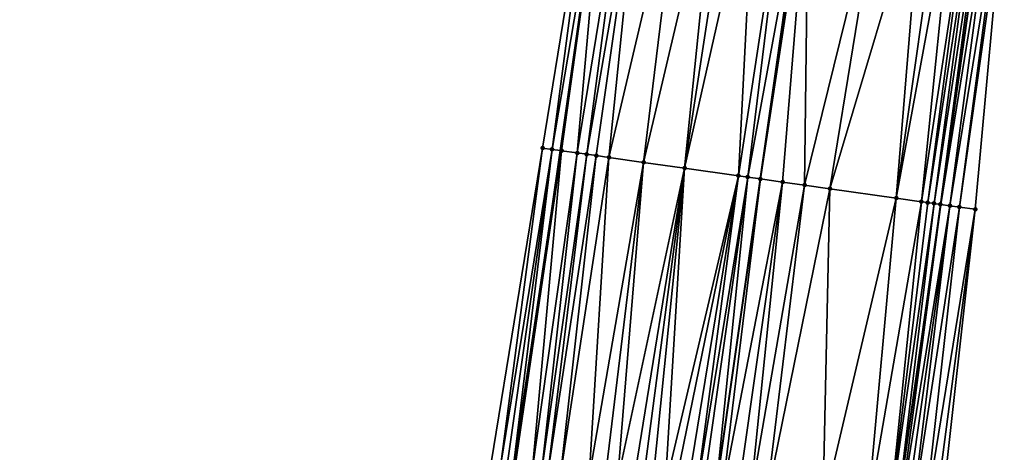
# Model space of a CAD drawing. Header units: feet. Extents: x 2004186 to 2014793, y 836912 to 864902.
# Tile 903 of 974: x 2004211 to 2004273, y 861763 to 861790. Entities that reach past the tile are written whole.
import ezdxf

# ---------------------------------------------------------------- set-up
doc = ezdxf.new("R2010")
doc.units = ezdxf.units.FT
doc.header["$LTSCALE"] = 100
doc.header["$MEASUREMENT"] = 0
for name, color, linetype, lineweight in [('EP_Travel Lane', 5, 'Continuous', 40), ('GPL_Skip Line', 2, 'Continuous', 40), ('Road Shots', 4, 'Continuous', 200), ('Road X-Section', 30, 'Continuous', 13)]:
    doc.layers.add(name, color=color, linetype=linetype, lineweight=lineweight)
doc.layers.add('I-77 SB_MM21-27-Surface-Border', color=7, linetype='Continuous')
doc.layers.add('I-77 SB_MM21-27-Surface-TIN', color=7, linetype='Continuous')

msp = doc.modelspace()

# ---------------------------------------------------------------- linework, layer by layer
at = {"layer": 'EP_Travel Lane'}
for points in [[(2004212.544174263, 861502.873423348, 470.2992342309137), (2004214.489620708, 861522.7748377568, 470.6858175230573), (2004216.435079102, 861542.676374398, 471.0663750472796), (2004218.380463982, 861562.5771590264, 471.4839420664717), (2004220.325887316, 861582.4783370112, 471.8821549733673), (2004222.567689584, 861602.5243743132, 472.2747324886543), (2004224.793888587, 861622.3959875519, 472.6789331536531), (2004227.020107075, 861642.2677747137, 473.0741233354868), (2004229.246394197, 861662.14017452, 473.4375800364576), (2004231.740980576, 861682.1790557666, 473.8291582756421), (2004234.233509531, 861702.0191539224, 474.2284171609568), (2004236.725954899, 861721.8585867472, 474.6600591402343), (2004239.218455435, 861741.6984586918, 475.0703210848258), (2004242.03659576, 861761.6809461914, 475.4789857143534), (2004244.871533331, 861781.4747629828, 475.8894471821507), (2004247.706480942, 861801.2686498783, 476.2963339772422)], [(2004236.56754917, 861500.5505137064, 469.3571244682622), (2004238.482328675, 861520.4542463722, 469.776434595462), (2004240.397134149, 861540.3582489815, 470.1824757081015), (2004242.311902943, 861560.2618703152, 470.6072651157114), (2004244.226708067, 861580.1658692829, 471.0134773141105), (2004246.430381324, 861599.8806447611, 471.3945759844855), (2004248.655593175, 861619.7524403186, 471.7950859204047), (2004250.880840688, 861639.6245543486, 472.1790967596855), (2004253.106084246, 861659.4966330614, 472.5649318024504), (2004255.598611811, 861679.1552493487, 472.9433469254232), (2004258.127927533, 861698.9900976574, 473.3693686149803), (2004260.657264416, 861718.8251119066, 473.7873135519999), (2004263.18652827, 861738.6595534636, 474.233146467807), (2004265.929918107, 861758.2976924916, 474.6420854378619), (2004268.724748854, 861778.0972558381, 475.0505787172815), (2004271.519651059, 861797.8973254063, 475.4332667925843)]]:
    msp.add_polyline3d(points, dxfattribs=at)
at = {"layer": 'GPL_Skip Line'}
msp.add_polyline3d([(2004225.093366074, 861501.6595996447, 469.8263800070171), (2004227.033729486, 861521.5610936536, 470.233231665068), (2004228.97405485, 861541.4621974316, 470.6592828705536), (2004230.914420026, 861561.3637095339, 471.0652443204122), (2004232.854807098, 861581.2654462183, 471.460156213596), (2004235.067180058, 861601.1386514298, 471.8604559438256), (2004237.283219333, 861621.0116460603, 472.2519453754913), (2004239.499281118, 861640.8848425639, 472.6329768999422), (2004241.715335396, 861660.7579717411, 473.0174962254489), (2004244.224484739, 861680.5961824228, 473.397603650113), (2004246.753837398, 861700.4313203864, 473.8095277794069), (2004249.283145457, 861720.2661085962, 474.2384806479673), (2004251.81245754, 861740.1009283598, 474.6658972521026), (2004254.596326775, 861759.9019133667, 475.0688618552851), (2004257.413331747, 861779.6982629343, 475.4802737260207), (2004260.230374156, 861799.4948755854, 475.8782724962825)], dxfattribs=at)
at = {"layer": 'I-77 SB_MM21-27-Surface-Border', "color": 3, "linetype": 'ByBlock', "lineweight": -2}
for points in [[(2004210.95935604, 861503.0270322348, 470.3435030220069), (2004213.098814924, 861522.9095220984, 470.7305084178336), (2004215.636447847, 861542.7538303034, 471.0863253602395), (2004217.178667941, 861562.6938210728, 471.5088526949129), (2004218.322746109, 861582.6723228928, 471.9463492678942), (2004219.959737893, 861602.8135498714, 472.3585131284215), (2004221.976988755, 861622.7085263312, 472.7594692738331), (2004223.994210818, 861642.6032445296, 473.1738044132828), (2004226.210286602, 861662.4765665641, 473.5483366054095), (2004228.748391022, 861682.5584888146, 473.9335185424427), (2004231.277773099, 861702.3938574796, 474.3342172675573), (2004234.203906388, 861722.1783482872, 474.7485484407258), (2004236.931671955, 861741.9883398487, 475.1530451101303), (2004240.53668502, 861761.8935343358, 475.5213609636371), (2004243.74974978, 861781.6338770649, 475.9151746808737), (2004246.962803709, 861801.3741436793, 476.3128690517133)], [(2004272.706248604, 861797.7305978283, 475.3271096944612), (2004270.87945956, 861777.7946982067, 474.8478907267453), (2004268.656578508, 861757.914578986, 474.3978146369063), (2004266.297087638, 861738.2690663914, 473.9376599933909), (2004263.569318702, 861718.4590484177, 473.534443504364), (2004261.23843832, 861698.599229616, 473.0924308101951), (2004258.709119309, 861678.7643555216, 472.6676659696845), (2004256.226923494, 861659.1536028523, 472.3103790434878), (2004254.010886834, 861639.2806316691, 471.9176784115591), (2004251.794888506, 861619.4080042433, 471.507162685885), (2004249.38004766, 861599.5568734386, 471.1312532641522), (2004246.790074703, 861579.9206387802, 470.7847240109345), (2004244.650595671, 861560.0379422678, 470.4078954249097), (2004242.113018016, 861540.1942009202, 470.0241855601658), (2004240.172631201, 861520.2924668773, 469.6291374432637), (2004238.829561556, 861500.3340358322, 469.1590242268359)]]:
    msp.add_polyline3d(points, dxfattribs=at)
at = {"layer": 'I-77 SB_MM21-27-Surface-TIN', "color": 128, "linetype": 'ByBlock', "lineweight": -2}
for points in [[(2004246.962803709, 861801.3741436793, 476.3128690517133), (2004243.74974978, 861781.6338770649, 475.9151746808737), (2004244.343813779, 861781.5496863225, 475.8979793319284)], [(2004246.962803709, 861801.3741436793, 476.3128690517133), (2004244.343813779, 861781.5496863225, 475.8979793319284), (2004247.706480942, 861801.2686498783, 476.2963339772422)], [(2004244.343813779, 861781.5496863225, 475.8979793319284), (2004244.871533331, 861781.4747629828, 475.8894471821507), (2004247.706480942, 861801.2686498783, 476.2963339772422)], [(2004244.937856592, 861781.4653466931, 475.8883748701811), (2004247.706480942, 861801.2686498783, 476.2963339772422), (2004244.871533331, 861781.4747629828, 475.8894471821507)], [(2004245.927922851, 861781.3247448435, 475.8741926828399), (2004247.706480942, 861801.2686498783, 476.2963339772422), (2004244.937856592, 861781.4653466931, 475.8883748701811)], [(2004249.140997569, 861801.0651575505, 476.2644386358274), (2004247.706480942, 861801.2686498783, 476.2963339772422), (2004245.927922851, 861781.3247448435, 475.8741926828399)], [(2004249.140997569, 861801.0651575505, 476.2644386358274), (2004245.927922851, 861781.3247448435, 475.8741926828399), (2004246.521977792, 861781.2404904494, 475.8602425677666)], [(2004249.933081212, 861800.952891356, 476.2421167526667), (2004249.140997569, 861801.0651575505, 476.2644386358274), (2004246.521977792, 861781.2404904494, 475.8602425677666)], [(2004249.933081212, 861800.952891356, 476.2421167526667), (2004246.521977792, 861781.2404904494, 475.8602425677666), (2004247.116052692, 861781.1563763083, 475.8391417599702)], [(2004249.933081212, 861800.952891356, 476.2421167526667), (2004247.116052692, 861781.1563763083, 475.8391417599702), (2004247.908155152, 861781.0442423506, 475.8100778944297)], [(2004252.507413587, 861800.588451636, 476.1478813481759), (2004249.933081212, 861800.952891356, 476.2421167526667), (2004247.908155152, 861781.0442423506, 475.8100778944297)], [(2004252.507413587, 861800.588451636, 476.1478813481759), (2004247.908155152, 861781.0442423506, 475.8100778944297), (2004250.086413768, 861780.735711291, 475.7384461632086)], [(2004254.68570226, 861800.2801318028, 476.0654804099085), (2004252.507413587, 861800.588451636, 476.1478813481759), (2004250.086413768, 861780.735711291, 475.7384461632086)], [(2004254.68570226, 861800.2801318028, 476.0654804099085), (2004250.086413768, 861780.735711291, 475.7384461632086), (2004252.66073819, 861780.3712156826, 475.6470601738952)], [(2004255.675821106, 861800.1398994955, 476.0324574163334), (2004254.68570226, 861800.2801318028, 476.0654804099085), (2004252.66073819, 861780.3712156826, 475.6470601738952)], [(2004257.062010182, 861799.9437337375, 475.978094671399), (2004255.675821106, 861800.1398994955, 476.0324574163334), (2004252.66073819, 861780.3712156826, 475.6470601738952)], [(2004257.062010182, 861799.9437337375, 475.978094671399), (2004252.66073819, 861780.3712156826, 475.6470601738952), (2004256.027186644, 861779.8947377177, 475.5188810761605)], [(2004259.042250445, 861799.663287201, 475.9111270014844), (2004257.062010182, 861799.9437337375, 475.978094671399), (2004256.027186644, 861779.8947377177, 475.5188810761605)], [(2004259.042250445, 861799.663287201, 475.9111270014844), (2004256.027186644, 861779.8947377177, 475.5188810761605), (2004256.621255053, 861779.8105779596, 475.5001060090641)], [(2004259.042250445, 861799.663287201, 475.9111270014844), (2004256.621255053, 861779.8105779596, 475.5001060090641), (2004260.230374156, 861799.4948755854, 475.8782724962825)], [(2004256.621255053, 861779.8105779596, 475.5001060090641), (2004257.413331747, 861779.6982629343, 475.4802737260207), (2004260.230374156, 861799.4948755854, 475.8782724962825)], [(2004260.428394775, 861799.4668069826, 475.8727967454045), (2004260.230374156, 861799.4948755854, 475.8782724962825), (2004257.413331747, 861779.6982629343, 475.4802737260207)], [(2004260.428394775, 861799.4668069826, 475.8727967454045), (2004257.413331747, 861779.6982629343, 475.4802737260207), (2004258.799511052, 861779.5020285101, 475.4294118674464)], [(2004260.428394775, 861799.4668069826, 475.8727967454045), (2004258.799511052, 861779.5020285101, 475.4294118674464), (2004260.185678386, 861779.3057099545, 475.3828393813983)], [(2004264.982963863, 861798.8218957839, 475.7128653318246), (2004260.428394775, 861799.4668069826, 475.8727967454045), (2004260.185678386, 861779.3057099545, 475.3828393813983)], [(2004264.982963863, 861798.8218957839, 475.7128653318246), (2004260.185678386, 861779.3057099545, 475.3828393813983), (2004261.769879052, 861779.0814121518, 475.3262354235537)], [(2004267.557312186, 861798.4575681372, 475.6129159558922), (2004264.982963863, 861798.8218957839, 475.7128653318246), (2004261.769879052, 861779.0814121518, 475.3262354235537)], [(2004267.557312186, 861798.4575681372, 475.6129159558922), (2004261.769879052, 861779.0814121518, 475.3262354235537), (2004265.928392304, 861778.4925355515, 475.1824868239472)], [(2004268.745465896, 861798.2893673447, 475.5693128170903), (2004267.557312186, 861798.4575681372, 475.6129159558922), (2004265.928392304, 861778.4925355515, 475.1824868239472)], [(2004269.537568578, 861798.1772349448, 475.5401695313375), (2004268.745465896, 861798.2893673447, 475.5693128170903), (2004265.928392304, 861778.4925355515, 475.1824868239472)], [(2004269.537568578, 861798.1772349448, 475.5401695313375), (2004265.928392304, 861778.4925355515, 475.1824868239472), (2004267.512607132, 861778.2683372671, 475.1208090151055)], [(2004270.527720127, 861798.0372324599, 475.4954292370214), (2004269.537568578, 861798.1772349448, 475.5401695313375), (2004267.512607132, 861778.2683372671, 475.1208090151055)], [(2004270.527720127, 861798.0372324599, 475.4954292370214), (2004267.512607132, 861778.2683372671, 475.1208090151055), (2004267.908665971, 861778.2123237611, 475.1035508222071)], [(2004270.923788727, 861797.9812875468, 475.4746738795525), (2004270.527720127, 861798.0372324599, 475.4954292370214), (2004267.908665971, 861778.2123237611, 475.1035508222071)], [(2004270.923788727, 861797.9812875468, 475.4746738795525), (2004267.908665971, 861778.2123237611, 475.1035508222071), (2004268.304738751, 861778.1564082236, 475.081297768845)], [(2004271.319870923, 861797.9254381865, 475.4490468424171), (2004270.923788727, 861797.9812875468, 475.4746738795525), (2004268.304738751, 861778.1564082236, 475.081297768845)], [(2004271.319870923, 861797.9254381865, 475.4490468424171), (2004268.304738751, 861778.1564082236, 475.081297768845), (2004268.700829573, 861778.1006194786, 475.0525803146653)], [(2004271.319870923, 861797.9254381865, 475.4490468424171), (2004268.700829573, 861778.1006194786, 475.0525803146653), (2004271.519651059, 861797.8973254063, 475.4332667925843)], [(2004268.700829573, 861778.1006194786, 475.0525803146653), (2004268.724748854, 861778.0972558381, 475.0505787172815), (2004271.519651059, 861797.8973254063, 475.4332667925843)], [(2004271.914017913, 861797.8418306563, 475.4021169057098), (2004271.519651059, 861797.8973254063, 475.4332667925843), (2004268.724748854, 861778.0972558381, 475.0505787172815)], [(2004271.914017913, 861797.8418306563, 475.4021169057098), (2004268.724748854, 861778.0972558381, 475.0505787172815), (2004269.29498435, 861778.0170666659, 475.0028606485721)], [(2004272.50818826, 861797.7583872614, 475.3468186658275), (2004271.914017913, 861797.8418306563, 475.4021169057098), (2004269.29498435, 861778.0170666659, 475.0028606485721)], [(2004272.50818826, 861797.7583872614, 475.3468186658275), (2004269.29498435, 861778.0170666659, 475.0028606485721), (2004269.8891584, 861777.933649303, 474.9462351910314)], [(2004272.50818826, 861797.7583872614, 475.3468186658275), (2004269.8891584, 861777.933649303, 474.9462351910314), (2004272.706248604, 861797.7305978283, 475.3271096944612)], [(2004272.706248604, 861797.7305978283, 475.3271096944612), (2004269.8891584, 861777.933649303, 474.9462351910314), (2004270.87945956, 861777.7946982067, 474.8478907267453)], [(2004243.74974978, 861781.6338770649, 475.9151746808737), (2004240.53668502, 861761.8935343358, 475.5213609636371), (2004241.130752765, 861761.8093699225, 475.5028232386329)], [(2004244.343813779, 861781.5496863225, 475.8979793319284), (2004243.74974978, 861781.6338770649, 475.9151746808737), (2004241.130752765, 861761.8093699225, 475.5028232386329)], [(2004244.343813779, 861781.5496863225, 475.8979793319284), (2004241.130752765, 861761.8093699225, 475.5028232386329), (2004241.526799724, 861761.7532729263, 475.489821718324)], [(2004244.343813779, 861781.5496863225, 475.8979793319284), (2004241.526799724, 861761.7532729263, 475.489821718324), (2004241.922836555, 861761.6971047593, 475.480448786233)], [(2004244.343813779, 861781.5496863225, 475.8979793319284), (2004241.922836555, 861761.6971047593, 475.480448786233), (2004244.871533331, 861781.4747629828, 475.8894471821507)], [(2004241.922836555, 861761.6971047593, 475.480448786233), (2004242.03659576, 861761.6809461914, 475.4789857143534), (2004244.871533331, 861781.4747629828, 475.8894471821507)], [(2004244.937856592, 861781.4653466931, 475.8883748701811), (2004244.871533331, 861781.4747629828, 475.8894471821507), (2004242.03659576, 861761.6809461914, 475.4789857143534)], [(2004244.937856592, 861781.4653466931, 475.8883748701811), (2004242.03659576, 861761.6809461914, 475.4789857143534), (2004243.110911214, 861761.528348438, 475.4651688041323)], [(2004245.927922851, 861781.3247448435, 475.8741926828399), (2004244.937856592, 861781.4653466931, 475.8883748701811), (2004243.110911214, 861761.528348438, 475.4651688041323)], [(2004245.927922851, 861781.3247448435, 475.8741926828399), (2004243.110911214, 861761.528348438, 475.4651688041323), (2004243.704963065, 861761.4440723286, 475.4523258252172)], [(2004246.521977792, 861781.2404904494, 475.8602425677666), (2004245.927922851, 861781.3247448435, 475.8741926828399), (2004243.704963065, 861761.4440723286, 475.4523258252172)], [(2004246.521977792, 861781.2404904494, 475.8602425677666), (2004243.704963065, 861761.4440723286, 475.4523258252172), (2004244.101010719, 861761.3879802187, 475.4390751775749)], [(2004247.116052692, 861781.1563763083, 475.8391417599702), (2004246.521977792, 861781.2404904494, 475.8602425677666), (2004244.101010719, 861761.3879802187, 475.4390751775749)], [(2004247.116052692, 861781.1563763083, 475.8391417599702), (2004244.101010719, 861761.3879802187, 475.4390751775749), (2004244.893123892, 861761.2759215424, 475.4061731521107)], [(2004247.908155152, 861781.0442423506, 475.8100778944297), (2004247.116052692, 861781.1563763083, 475.8391417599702), (2004244.893123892, 861761.2759215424, 475.4061731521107)], [(2004247.908155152, 861781.0442423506, 475.8100778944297), (2004244.893123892, 861761.2759215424, 475.4061731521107), (2004246.675335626, 861761.023488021, 475.3475153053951)], [(2004250.086413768, 861780.735711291, 475.7384461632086), (2004247.908155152, 861781.0442423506, 475.8100778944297), (2004246.675335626, 861761.023488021, 475.3475153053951)], [(2004250.086413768, 861780.735711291, 475.7384461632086), (2004246.675335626, 861761.023488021, 475.3475153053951), (2004247.665464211, 861760.883324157, 475.3110027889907)], [(2004250.086413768, 861780.735711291, 475.7384461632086), (2004247.665464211, 861760.883324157, 475.3110027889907), (2004248.457554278, 861760.7711031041, 475.2863793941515)], [(2004252.66073819, 861780.3712156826, 475.6470601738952), (2004250.086413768, 861780.735711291, 475.7384461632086), (2004248.457554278, 861760.7711031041, 475.2863793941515)], [(2004252.66073819, 861780.3712156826, 475.6470601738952), (2004248.457554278, 861760.7711031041, 475.2863793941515), (2004249.447692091, 861760.6310040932, 475.246560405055)], [(2004252.66073819, 861780.3712156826, 475.6470601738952), (2004249.447692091, 861760.6310040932, 475.246560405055), (2004250.04176672, 861760.5468880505, 475.2255565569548)], [(2004252.66073819, 861780.3712156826, 475.6470601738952), (2004250.04176672, 861760.5468880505, 475.2255565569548), (2004250.635854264, 861760.4628627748, 475.1999250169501)], [(2004252.66073819, 861780.3712156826, 475.6470601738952), (2004250.635854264, 861760.4628627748, 475.1999250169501), (2004251.427953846, 861760.3507085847, 475.171892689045)], [(2004256.027186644, 861779.8947377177, 475.5188810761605), (2004252.66073819, 861780.3712156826, 475.6470601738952), (2004251.427953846, 861760.3507085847, 475.171892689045)], [(2004256.027186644, 861779.8947377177, 475.5188810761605), (2004251.427953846, 861760.3507085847, 475.171892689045), (2004252.022040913, 861760.2666799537, 475.1464322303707)], [(2004256.027186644, 861779.8947377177, 475.5188810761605), (2004252.022040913, 861760.2666799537, 475.1464322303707), (2004252.814140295, 861760.1545243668, 475.1184711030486)], [(2004256.027186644, 861779.8947377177, 475.5188810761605), (2004252.814140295, 861760.1545243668, 475.1184711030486), (2004253.408224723, 861760.0704771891, 475.09395623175)], [(2004256.621255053, 861779.8105779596, 475.5001060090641), (2004256.027186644, 861779.8947377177, 475.5188810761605), (2004253.408224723, 861760.0704771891, 475.09395623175)], [(2004256.621255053, 861779.8105779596, 475.5001060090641), (2004253.408224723, 861760.0704771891, 475.09395623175), (2004253.804265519, 861760.014336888, 475.0831625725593)], [(2004256.621255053, 861779.8105779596, 475.5001060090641), (2004253.804265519, 861760.014336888, 475.0831625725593), (2004254.596326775, 861759.9019133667, 475.0688618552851)], [(2004256.621255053, 861779.8105779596, 475.5001060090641), (2004254.596326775, 861759.9019133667, 475.0688618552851), (2004257.413331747, 861779.6982629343, 475.4802737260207)], [(2004254.992369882, 861759.8457893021, 475.0572403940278), (2004257.413331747, 861779.6982629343, 475.4802737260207), (2004254.596326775, 861759.9019133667, 475.0688618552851)], [(2004258.799511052, 861779.5020285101, 475.4294118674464), (2004257.413331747, 861779.6982629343, 475.4802737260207), (2004254.992369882, 861759.8457893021, 475.0572403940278)], [(2004258.799511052, 861779.5020285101, 475.4294118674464), (2004254.992369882, 861759.8457893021, 475.0572403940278), (2004255.982494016, 861759.7055941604, 475.0223225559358)], [(2004258.799511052, 861779.5020285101, 475.4294118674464), (2004255.982494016, 861759.7055941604, 475.0223225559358), (2004256.774591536, 861759.5934254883, 474.9950285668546)], [(2004260.185678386, 861779.3057099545, 475.3828393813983), (2004258.799511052, 861779.5020285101, 475.4294118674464), (2004256.774591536, 861759.5934254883, 474.9950285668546)], [(2004260.185678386, 861779.3057099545, 475.3828393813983), (2004256.774591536, 861759.5934254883, 474.9950285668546), (2004257.764727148, 861759.453311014, 474.9559979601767)], [(2004261.769879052, 861779.0814121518, 475.3262354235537), (2004260.185678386, 861779.3057099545, 475.3828393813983), (2004257.764727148, 861759.453311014, 474.9559979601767)], [(2004261.769879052, 861779.0814121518, 475.3262354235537), (2004257.764727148, 861759.453311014, 474.9559979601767), (2004261.329153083, 861758.9484612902, 474.8377992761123)], [(2004265.928392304, 861778.4925355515, 475.1824868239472), (2004261.769879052, 861779.0814121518, 475.3262354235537), (2004261.329153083, 861758.9484612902, 474.8377992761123)], [(2004265.928392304, 861778.4925355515, 475.1824868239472), (2004261.329153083, 861758.9484612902, 474.8377992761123), (2004264.10150814, 861758.5559674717, 474.737348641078)], [(2004267.512607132, 861778.2683372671, 475.1208090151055), (2004265.928392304, 861778.4925355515, 475.1824868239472), (2004264.10150814, 861758.5559674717, 474.737348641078)], [(2004267.512607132, 861778.2683372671, 475.1208090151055), (2004264.10150814, 861758.5559674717, 474.737348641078), (2004265.48773297, 861758.3600529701, 474.6701757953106)], [(2004267.908665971, 861778.2123237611, 475.1035508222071), (2004267.512607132, 861778.2683372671, 475.1208090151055), (2004265.48773297, 861758.3600529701, 474.6701757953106)], [(2004268.304738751, 861778.1564082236, 475.081297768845), (2004267.908665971, 861778.2123237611, 475.1035508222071), (2004265.48773297, 861758.3600529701, 474.6701757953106)], [(2004268.304738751, 861778.1564082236, 475.081297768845), (2004265.48773297, 861758.3600529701, 474.6701757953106), (2004265.929918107, 861758.2976924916, 474.6420854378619)], [(2004268.700829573, 861778.1006194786, 475.0525803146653), (2004268.304738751, 861778.1564082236, 475.081297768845), (2004265.929918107, 861758.2976924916, 474.6420854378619)], [(2004268.700829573, 861778.1006194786, 475.0525803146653), (2004265.929918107, 861758.2976924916, 474.6420854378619), (2004268.724748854, 861778.0972558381, 475.0505787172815)], [(2004266.081854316, 861758.2762652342, 474.6324335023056), (2004268.724748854, 861778.0972558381, 475.0505787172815), (2004265.929918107, 861758.2976924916, 474.6420854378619)], [(2004269.29498435, 861778.0170666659, 475.0028606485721), (2004268.724748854, 861778.0972558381, 475.0505787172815), (2004266.081854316, 861758.2762652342, 474.6324335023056)], [(2004269.29498435, 861778.0170666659, 475.0028606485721), (2004266.081854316, 861758.2762652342, 474.6324335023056), (2004266.477952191, 861758.2205260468, 474.6011893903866)], [(2004269.29498435, 861778.0170666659, 475.0028606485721), (2004266.477952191, 861758.2205260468, 474.6011893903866), (2004266.874068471, 861758.1649162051, 474.5633507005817)], [(2004269.8891584, 861777.933649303, 474.9462351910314), (2004269.29498435, 861778.0170666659, 475.0028606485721), (2004266.874068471, 861758.1649162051, 474.5633507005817)], [(2004269.8891584, 861777.933649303, 474.9462351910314), (2004266.874068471, 861758.1649162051, 474.5633507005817), (2004267.666311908, 861758.0537729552, 474.4837764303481)], [(2004269.8891584, 861777.933649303, 474.9462351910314), (2004267.666311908, 861758.0537729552, 474.4837764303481), (2004270.87945956, 861777.7946982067, 474.8478907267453)], [(2004270.87945956, 861777.7946982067, 474.8478907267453), (2004267.666311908, 861758.0537729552, 474.4837764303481), (2004268.26047537, 861757.9702811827, 474.4309446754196)], [(2004270.87945956, 861777.7946982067, 474.8478907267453), (2004268.26047537, 861757.9702811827, 474.4309446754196), (2004268.656578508, 861757.914578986, 474.3978146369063)]]:
    msp.add_3dface(points, dxfattribs=at)
at = {"layer": 'Road Shots', "lineweight": 100}
for p in [(2004243.74974978, 861781.6338770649, 475.9151746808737), (2004244.343813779, 861781.5496863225, 475.8979793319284), (2004244.937856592, 861781.4653466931, 475.8883748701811), (2004245.927922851, 861781.3247448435, 475.8741926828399), (2004246.521977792, 861781.2404904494, 475.8602425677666), (2004247.116052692, 861781.1563763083, 475.8391417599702), (2004247.908155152, 861781.0442423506, 475.8100778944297), (2004250.086413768, 861780.735711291, 475.7384461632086), (2004252.66073819, 861780.3712156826, 475.6470601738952), (2004256.027186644, 861779.8947377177, 475.5188810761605), (2004256.621255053, 861779.8105779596, 475.5001060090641), (2004257.413331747, 861779.6982629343, 475.4802737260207), (2004258.799511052, 861779.5020285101, 475.4294118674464), (2004260.185678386, 861779.3057099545, 475.3828393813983), (2004261.769879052, 861779.0814121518, 475.3262354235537), (2004265.928392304, 861778.4925355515, 475.1824868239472), (2004267.512607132, 861778.2683372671, 475.1208090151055), (2004267.908665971, 861778.2123237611, 475.1035508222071), (2004268.304738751, 861778.1564082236, 475.081297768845), (2004268.700829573, 861778.1006194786, 475.0525803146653), (2004269.29498435, 861778.0170666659, 475.0028606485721), (2004269.8891584, 861777.933649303, 474.9462351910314), (2004270.87945956, 861777.7946982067, 474.8478907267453)]:
    msp.add_point(p, dxfattribs=at)
at = {"layer": 'Road X-Section', "extrusion": (0.1408523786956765, 0.9898324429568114, 0.01980763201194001), "elevation": 1135331.346346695, "flags": 128}
msp.add_lwpolyline([(-1862846.966717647, -22016.62979652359), (-1862847.566717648, -22016.64699524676), (-1862848.166717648, -22016.65660159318), (-1862849.166717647, -22016.67078656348), (-1862849.766717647, -22016.68473941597), (-1862850.366717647, -22016.70584436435), (-1862851.166717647, -22016.73491393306), (-1862853.366717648, -22016.8065597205), (-1862855.966717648, -22016.89796364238), (-1862859.366717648, -22017.02616789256), (-1862859.966717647, -22017.04494664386), (-1862860.766717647, -22017.06478281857), (-1862862.166717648, -22017.11565465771), (-1862863.566717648, -22017.16223628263), (-1862865.166717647, -22017.2188513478), (-1862869.366717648, -22017.36262815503), (-1862870.966717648, -22017.42431806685), (-1862871.366717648, -22017.4415796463), (-1862871.766717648, -22017.46383706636), (-1862872.166717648, -22017.49256015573), (-1862872.766717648, -22017.54228957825), (-1862873.366717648, -22017.59892614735), (-1862874.366717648, -22017.69728990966)], dxfattribs=at)

doc.saveas('drawing.dxf')
